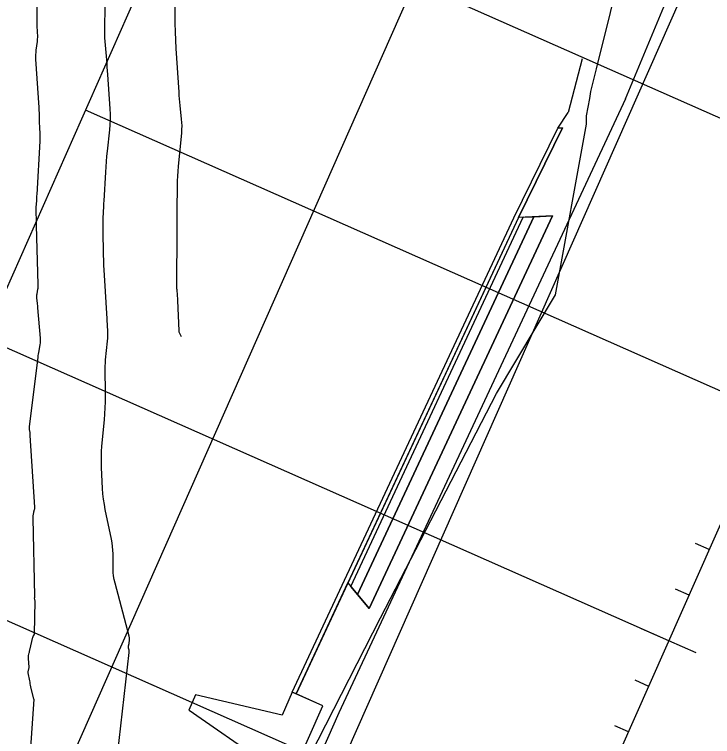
# Model space of a CAD drawing. Extents: x 658976 to 668721, y 639543 to 647196.
# Drawn here: x 662863.2 to 663003.1, y 643143 to 643287.9 of the extents above; entities that cross this region are included whole.
import ezdxf

# ---------------------------------------------------------------- set-up
doc = ezdxf.new("R2010")
doc.units = 0
for name, color, linetype in [('Ex_Minor Contours', 7, 'Continuous'), ('R_Axis', 7, 'Continuous'), ('R_Exist Surface', 7, 'Continuous'), ('R_Fin Surface', 7, 'Continuous'), ('R_Grid', 7, 'Continuous'), ('R_Proposed Const Limits', 7, 'Continuous'), ('R_Sub Surface', 7, 'Continuous')]:
    doc.layers.add(name, color=color, linetype=linetype)

msp = doc.modelspace()

# ---------------------------------------------------------------- linework, layer by layer
msp.add_lwpolyline([(662910.83, 643133.61), (662916.93, 643130.91), (662925.02, 643149.2), (662918.88, 643151.92), (662916.85, 643147.35), (662899.5, 643151.38), (662898.15, 643148.33), (662898.2, 643148.31), (662912.85, 643138.18), (662910.83, 643133.61)])
at = {"layer": 'Ex_Minor Contours'}
for points in [[(662896.65, 643223.21), (662896.28, 643224.03), (662896.24, 643224.13), (662896.21, 643224.23), (662896.19, 643224.33), (662896.18, 643224.43), (662895.94, 643230.48), (662895.93, 643230.74), (662895.91, 643231.01), (662895.89, 643231.28), (662895.87, 643231.54), (662895.78, 643232.61), (662895.76, 643232.87), (662895.74, 643233.14), (662895.74, 643233.41), (662895.73, 643233.67), (662895.8, 643244.25), (662895.81, 643244.61), (662895.81, 643244.97), (662895.81, 643245.33), (662895.82, 643245.68), (662895.83, 643247.12), (662895.83, 643247.47), (662895.84, 643247.83), (662895.84, 643248.19), (662895.84, 643248.55), (662895.88, 643253.56), (662895.9, 643254.52), (662895.93, 643255.47), (662895.99, 643256.42), (662896.07, 643257.37), (662896.72, 643264.13), (662896.76, 643264.81), (662896.78, 643265.5), (662896.76, 643266.18), (662896.7, 643266.86), (662896.41, 643269.58), (662896.34, 643270.26), (662896.28, 643270.95), (662896.23, 643271.63), (662896.18, 643272.31), (662895.61, 643281.05), (662895.52, 643282.74), (662895.46, 643284.42), (662895.43, 643286.11), (662895.43, 643287.79), (662895.62, 643301.92)], [(662866.38, 643139.81), (662867.06, 643149.5), (662867.07, 643149.59), (662867.08, 643149.67), (662867.08, 643149.76), (662867.09, 643149.85), (662867.13, 643150.19), (662867.14, 643150.28), (662867.14, 643150.36), (662867.13, 643150.45), (662867.11, 643150.53), (662866.51, 643153.01), (662866.44, 643153.31), (662866.37, 643153.62), (662866.31, 643153.92), (662866.25, 643154.22), (662865.96, 643155.84), (662865.95, 643155.95), (662865.95, 643156.05), (662865.96, 643156.16), (662865.99, 643156.26), (662866.16, 643156.86), (662866.17, 643156.87), (662866.17, 643156.88), (662866.17, 643156.89), (662866.17, 643156.9), (662866.16, 643156.94), (662866.16, 643156.97), (662865.99, 643158.7), (662865.98, 643158.84), (662865.99, 643158.98), (662866, 643159.12), (662866.03, 643159.26), (662866.15, 643159.81), (662866.18, 643159.94), (662866.21, 643160.08), (662866.24, 643160.22), (662866.28, 643160.35), (662866.9, 643162.98), (662866.92, 643163.04), (662866.94, 643163.1), (662866.97, 643163.16), (662867, 643163.21), (662867.13, 643163.42), (662867.16, 643163.48), (662867.18, 643163.53), (662867.19, 643163.59), (662867.2, 643163.65), (662867.34, 643170.18), (662867.34, 643170.2), (662867.34, 643170.23), (662867.33, 643170.26), (662867.32, 643170.28), (662867.28, 643170.38), (662867.27, 643170.41), (662867.26, 643170.43), (662867.25, 643170.46), (662867.25, 643170.49), (662867.24, 643170.88), (662867.24, 643170.89), (662867.25, 643170.9), (662867.25, 643170.9), (662867.26, 643170.91), (662867.3, 643170.92), (662867.31, 643170.92), (662867.31, 643170.93), (662867.31, 643170.93), (662867.31, 643170.94), (662867.27, 643171.06), (662867.26, 643171.08), (662867.25, 643171.11), (662867.25, 643171.13), (662867.25, 643171.16), (662866.92, 643186.82), (662866.92, 643186.93), (662866.93, 643187.04), (662866.93, 643187.15), (662866.95, 643187.26), (662867.01, 643187.69), (662867.03, 643187.79), (662867.05, 643187.9), (662867.07, 643188.01), (662867.1, 643188.11), (662867.23, 643188.57), (662867.26, 643188.68), (662867.28, 643188.79), (662867.28, 643188.9), (662867.28, 643189.02), (662866.37, 643203.43), (662866.36, 643203.58), (662866.34, 643203.73), (662866.33, 643203.87), (662866.31, 643204.02), (662866.22, 643204.61), (662866.21, 643204.75), (662866.2, 643204.9), (662866.2, 643205.05), (662866.22, 643205.19), (662867.93, 643219.12), (662867.97, 643219.44), (662868.02, 643219.75), (662868.07, 643220.07), (662868.12, 643220.39), (662868.35, 643221.65), (662868.4, 643221.96), (662868.42, 643222.28), (662868.43, 643222.59), (662868.41, 643222.91), (662867.9, 643229.05), (662867.88, 643229.29), (662867.86, 643229.52), (662867.83, 643229.76), (662867.81, 643229.99), (662867.7, 643230.95), (662867.68, 643231.18), (662867.68, 643231.4), (662867.69, 643231.63), (662867.72, 643231.86), (662867.89, 643232.77), (662867.92, 643233), (662867.95, 643233.23), (662867.96, 643233.46), (662867.96, 643233.69), (662867.64, 643245.56), (662867.63, 643245.87), (662867.62, 643246.17), (662867.61, 643246.48), (662867.6, 643246.78), (662867.55, 643247.99), (662867.54, 643248.3), (662867.54, 643248.6), (662867.55, 643248.91), (662867.57, 643249.21), (662867.65, 643250.51), (662867.67, 643250.83), (662867.69, 643251.15), (662867.71, 643251.47), (662867.73, 643251.79), (662868.35, 643262.45), (662868.37, 643262.79), (662868.37, 643263.14), (662868.37, 643263.48), (662868.35, 643263.83), (662868.27, 643265.24), (662868.26, 643265.57), (662868.24, 643265.9), (662868.23, 643266.22), (662868.22, 643266.55), (662868.2, 643267.87), (662868.19, 643268.2), (662868.18, 643268.53), (662868.17, 643268.86), (662868.15, 643269.19), (662867.51, 643278.93), (662867.5, 643279.37), (662867.5, 643279.81), (662867.52, 643280.25), (662867.56, 643280.69), (662867.78, 643282.47), (662867.82, 643282.89), (662867.85, 643283.31), (662867.86, 643283.73), (662867.84, 643284.15), (662867.76, 643285.84), (662867.74, 643286.26), (662867.73, 643286.68), (662867.73, 643287.1), (662867.73, 643287.52), (662867.79, 643292.64)], [(662883.87, 643139.32), (662886.2, 643159.91), (662886.21, 643160.02), (662886.21, 643160.13), (662886.2, 643160.24), (662886.17, 643160.35), (662886.07, 643160.78), (662886.05, 643160.89), (662886.04, 643161), (662886.05, 643161.11), (662886.06, 643161.22), (662886.17, 643161.69), (662886.19, 643161.81), (662886.21, 643161.93), (662886.22, 643162.05), (662886.23, 643162.17), (662886.24, 643162.68), (662886.24, 643162.81), (662886.23, 643162.93), (662886.21, 643163.05), (662886.18, 643163.18), (662883.35, 643173.79), (662883.18, 643174.51), (662883.06, 643175.24), (662882.99, 643175.97), (662882.96, 643176.71), (662882.95, 643179.68), (662882.93, 643180.42), (662882.87, 643181.16), (662882.78, 643181.89), (662882.64, 643182.62), (662881.41, 643188.56), (662881.21, 643189.61), (662881.05, 643190.66), (662880.94, 643191.71), (662880.86, 643192.77), (662880.64, 643197.02), (662880.61, 643198.08), (662880.61, 643199.14), (662880.65, 643200.2), (662880.73, 643201.26), (662881.24, 643206.56), (662881.33, 643207.77), (662881.4, 643208.97), (662881.44, 643210.17), (662881.45, 643211.37), (662881.41, 643217.34), (662881.42, 643217.97), (662881.44, 643218.6), (662881.49, 643219.23), (662881.55, 643219.85), (662881.9, 643222.96), (662881.93, 643223.28), (662881.94, 643223.61), (662881.94, 643223.93), (662881.93, 643224.26), (662881.84, 643225.56), (662881.82, 643225.88), (662881.8, 643226.2), (662881.78, 643226.53), (662881.76, 643226.85), (662881.24, 643235.57), (662881.19, 643236.58), (662881.14, 643237.59), (662881.1, 643238.61), (662881.07, 643239.62), (662880.95, 643244.73), (662880.95, 643245.21), (662880.95, 643245.69), (662880.96, 643246.16), (662880.97, 643246.64), (662881.06, 643248.55), (662881.09, 643249.03), (662881.11, 643249.5), (662881.14, 643249.98), (662881.16, 643250.46), (662881.5, 643256.26), (662881.57, 643257.32), (662881.65, 643258.37), (662881.74, 643259.43), (662881.85, 643260.48), (662882.31, 643264.7), (662882.4, 643265.75), (662882.44, 643266.81), (662882.44, 643267.86), (662882.39, 643268.92), (662881.92, 643275.84), (662881.87, 643276.57), (662881.81, 643277.3), (662881.75, 643278.04), (662881.69, 643278.77), (662881.43, 643281.7), (662881.38, 643282.43), (662881.34, 643283.17), (662881.32, 643283.9), (662881.32, 643284.64), (662881.36, 643289.85)]]:
    msp.add_lwpolyline(points, dxfattribs=at)
at = {"layer": 'R_Axis'}
for p, q in [((662832.51, 642796.46), (663136.02, 643482.31)), ((663002.47, 643180.53), (662999.73, 643181.75)), ((662998.43, 643171.39), (662995.68, 643172.6)), ((662999.87, 643159.82), (662988.89, 643164.67)), ((662990.33, 643153.1), (662987.59, 643154.32)), ((662986.29, 643143.96), (662983.54, 643145.17))]:
    msp.add_line(p, q, dxfattribs=at)
at = {"layer": 'R_Exist Surface'}
msp.add_lwpolyline([(662833.68, 642966.44), (662855.16, 643013.07), (662881.15, 643069.23), (662891.46, 643085.48), (662895.6, 643091.99), (662902.06, 643102.9), (662916.26, 643127.07), (662936.56, 643166.87), (662959.83, 643211.87), (662971.62, 643231.64), (662977.88, 643265.9), (662977.89, 643267.54), (662978.54, 643271), (662978.74, 643272.44), (662979.84, 643276.94), (662988.36, 643311.22)], dxfattribs=at)
at = {"layer": 'R_Fin Surface'}
for points in [[(662964.22, 643247.13), (662930.04, 643173.88), (662930.63, 643173.16), (662965.16, 643247.18)], [(662930.63, 643173.16), (662965.16, 643247.18), (662967.28, 643247.27), (662931.95, 643171.56)], [(662931.95, 643171.56), (662967.28, 643247.27), (662971.04, 643247.45), (662934.31, 643168.72)]]:
    msp.add_lwpolyline(points, close=True, dxfattribs=at)
at = {"layer": 'R_Grid'}
for p, q in [((662695.34, 642857.16), (662998.85, 643543.01)), ((662741.07, 642836.93), (663044.57, 643522.77)), ((662786.79, 642816.69), (663090.29, 643502.54)), ((662832.51, 642796.46), (663136.02, 643482.31)), ((663034.85, 643253.69), (662897.68, 643314.39)), ((663014.62, 643207.97), (662877.45, 643268.67)), ((662994.38, 643162.25), (662857.21, 643222.95)), ((662974.15, 643116.52), (662836.98, 643177.22))]:
    msp.add_line(p, q, dxfattribs=at)
at = {"layer": 'R_Proposed Const Limits'}
msp.add_lwpolyline([(662918.88, 643151.92), (662963.29, 643247.09), (662972.11, 643265.05), (662973.06, 643265.1), (662964.22, 643247.13), (662919.64, 643151.58)], close=True, dxfattribs=at)
at = {"layer": 'R_Sub Surface'}
for points in [[(662985.67, 643270.93), (662993.7, 643290.18), (663033.31, 643363.27), (663100.7, 643487.64), (663037.56, 643390.79)], [(662976.96, 643278.97), (662974.19, 643268.21)], [(662985.67, 643270.93), (662928.21, 643147.78), (662920.12, 643129.5), (662868.75, 643018.13), (662865.7, 643019.48)], [(662865.7, 643019.48), (662903.85, 643102.19), (662897.05, 643101.87), (662911.59, 643133.27), (662916.93, 643130.91), (662925.02, 643149.2), (662919.64, 643151.58), (662930.04, 643173.88), (662934.31, 643168.72), (662971.04, 643247.45), (662964.22, 643247.13), (662973.06, 643265.1), (662972.11, 643265.05), (662974.19, 643268.21)]]:
    msp.add_lwpolyline(points, dxfattribs=at)

doc.saveas('drawing.dxf')
